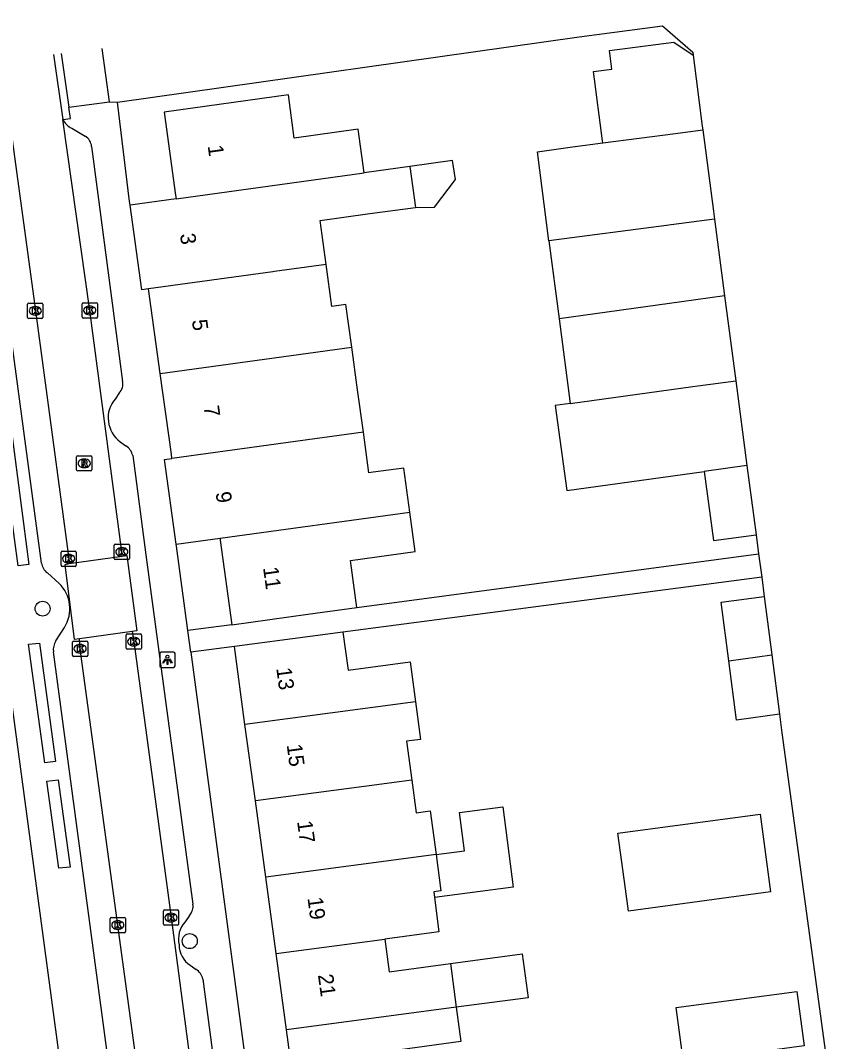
# Model space of a CAD drawing. Extents: x 163150 to 163546, y 380933 to 381635.
# Drawn here: x 163463.5 to 163516.2, y 381427.9 to 381494.7 of the extents above; entities that cross this region are included whole.
import ezdxf

# ---------------------------------------------------------------- set-up
doc = ezdxf.new("R2010")
doc.units = 0
for name, color, linetype in [('IMGEO_Boom', 7, 'Continuous'), ('IMGEO_Kolk', 7, 'Continuous'), ('IMGEO_Lichtpunt', 7, 'Continuous'), ('IMGEO_Pand', 7, 'Continuous'), ('IMGEO_Pand_nummerreeks', 7, 'Continuous'), ('IMGEO_Rijbaan_lokaal_open', 7, 'Continuous'), ('IMGEO_Rioolput', 7, 'Continuous'), ('IMGEO_Voetpad_open', 7, 'Continuous')]:
    doc.layers.add(name, color=color, linetype=linetype)

msp = doc.modelspace()

# ---------------------------------------------------------------- linework, layer by layer
at = {"layer": 'IMGEO_Boom'}
for centre in [(163464.918, 381456.255), (163474.547, 381434.509)]:
    msp.add_circle(centre, 0.489, dxfattribs=at)
at = {"layer": 'IMGEO_Kolk'}
for p, q in [((163464.018, 381476.237), (163464.87, 381476.237)), ((163467.502, 381475.337), (163467.502, 381476.189)), ((163467.577, 381476.263), (163468.429, 381476.263)), ((163468.503, 381476.189), (163468.503, 381475.337)), ((163463.943, 381475.311), (163463.943, 381476.163)), ((163464.431, 381476.017), (163464.456, 381476.017)), ((163464.944, 381476.163), (163464.944, 381475.311)), ((163467.99, 381476.043), (163468.015, 381476.043)), ((163464.87, 381475.237), (163464.018, 381475.237)), ((163464.454, 381475.457), (163464.429, 381475.457)), ((163468.429, 381475.263), (163467.577, 381475.263)), ((163468.013, 381475.483), (163467.988, 381475.483)), ((163469.602, 381459.547), (163469.602, 381460.399)), ((163469.677, 381460.473), (163470.529, 381460.473)), ((163470.09, 381460.253), (163470.115, 381460.253)), ((163470.603, 381460.399), (163470.603, 381459.547)), ((163466.125, 381459.098), (163466.125, 381459.95)), ((163466.2, 381460.024), (163467.052, 381460.024)), ((163466.613, 381459.804), (163466.638, 381459.804)), ((163467.126, 381459.95), (163467.126, 381459.098)), ((163470.113, 381459.693), (163470.088, 381459.693)), ((163467.052, 381459.024), (163466.2, 381459.024)), ((163466.636, 381459.244), (163466.611, 381459.244)), ((163470.529, 381459.473), (163469.677, 381459.473)), ((163470.379, 381453.675), (163470.379, 381454.527)), ((163470.454, 381454.601), (163471.306, 381454.601)), ((163470.867, 381454.381), (163470.892, 381454.381)), ((163471.38, 381454.527), (163471.38, 381453.675)), ((163466.873, 381453.206), (163466.873, 381454.058)), ((163466.948, 381454.132), (163467.8, 381454.132)), ((163467.361, 381453.912), (163467.386, 381453.912)), ((163467.874, 381454.058), (163467.874, 381453.206)), ((163471.306, 381453.601), (163470.454, 381453.601)), ((163470.89, 381453.821), (163470.865, 381453.821)), ((163467.8, 381453.132), (163466.948, 381453.132)), ((163467.384, 381453.352), (163467.359, 381453.352)), ((163472.818, 381435.622), (163472.818, 381436.474)), ((163472.893, 381436.548), (163473.745, 381436.548)), ((163473.306, 381436.328), (163473.331, 381436.328)), ((163473.819, 381436.474), (163473.819, 381435.622)), ((163469.338, 381435.133), (163469.338, 381435.985)), ((163469.413, 381436.059), (163470.265, 381436.059)), ((163469.826, 381435.839), (163469.851, 381435.839)), ((163470.339, 381435.985), (163470.339, 381435.133)), ((163473.745, 381435.548), (163472.893, 381435.548)), ((163473.329, 381435.768), (163473.304, 381435.768)), ((163470.265, 381435.059), (163469.413, 381435.059)), ((163469.849, 381435.279), (163469.824, 381435.279))]:
    msp.add_line(p, q, dxfattribs=at)
for points in [[(163464.018, 381476.237), (163464.87, 381476.237)], [(163467.502, 381475.337), (163467.502, 381476.189)], [(163467.577, 381476.263), (163468.429, 381476.263)], [(163468.503, 381476.189), (163468.503, 381475.337)], [(163463.943, 381475.311), (163463.943, 381476.163)], [(163464.264, 381475.937), (163464.387, 381475.937), (163464.387, 381475.786), (163464.517, 381475.937), (163464.681, 381475.937), (163464.535, 381475.786), (163464.688, 381475.537), (163464.536, 381475.537), (163464.451, 381475.701), (163464.387, 381475.634), (163464.387, 381475.537), (163464.264, 381475.537), (163464.264, 381475.937)], [(163464.944, 381476.163), (163464.944, 381475.311)], [(163467.823, 381475.963), (163467.946, 381475.963), (163467.946, 381475.812), (163468.076, 381475.963), (163468.24, 381475.963), (163468.094, 381475.812), (163468.247, 381475.563), (163468.095, 381475.563), (163468.01, 381475.727), (163467.946, 381475.66), (163467.946, 381475.563), (163467.823, 381475.563), (163467.823, 381475.963)], [(163464.87, 381475.237), (163464.018, 381475.237)], [(163468.429, 381475.263), (163467.577, 381475.263)], [(163469.602, 381459.547), (163469.602, 381460.399)], [(163469.677, 381460.473), (163470.529, 381460.473)], [(163469.923, 381460.173), (163470.046, 381460.173), (163470.046, 381460.022), (163470.176, 381460.173), (163470.34, 381460.173), (163470.194, 381460.022), (163470.347, 381459.773), (163470.195, 381459.773), (163470.11, 381459.937), (163470.046, 381459.87), (163470.046, 381459.773), (163469.923, 381459.773), (163469.923, 381460.173)], [(163470.603, 381460.399), (163470.603, 381459.547)], [(163466.125, 381459.098), (163466.125, 381459.95)], [(163466.2, 381460.024), (163467.052, 381460.024)], [(163466.446, 381459.724), (163466.569, 381459.724), (163466.569, 381459.573), (163466.699, 381459.724), (163466.863, 381459.724), (163466.717, 381459.573), (163466.87, 381459.324), (163466.718, 381459.324), (163466.633, 381459.488), (163466.569, 381459.421), (163466.569, 381459.324), (163466.446, 381459.324), (163466.446, 381459.724)], [(163467.126, 381459.95), (163467.126, 381459.098)], [(163467.052, 381459.024), (163466.2, 381459.024)], [(163470.529, 381459.473), (163469.677, 381459.473)], [(163470.379, 381453.675), (163470.379, 381454.527)], [(163470.454, 381454.601), (163471.306, 381454.601)], [(163470.7, 381454.301), (163470.823, 381454.301), (163470.823, 381454.15), (163470.953, 381454.301), (163471.117, 381454.301), (163470.971, 381454.15), (163471.124, 381453.901), (163470.972, 381453.901), (163470.887, 381454.065), (163470.823, 381453.998), (163470.823, 381453.901), (163470.7, 381453.901), (163470.7, 381454.301)], [(163471.38, 381454.527), (163471.38, 381453.675)], [(163466.873, 381453.206), (163466.873, 381454.058)], [(163466.948, 381454.132), (163467.8, 381454.132)], [(163467.194, 381453.832), (163467.317, 381453.832), (163467.317, 381453.681), (163467.447, 381453.832), (163467.611, 381453.832), (163467.465, 381453.681), (163467.618, 381453.432), (163467.466, 381453.432), (163467.381, 381453.596), (163467.317, 381453.529), (163467.317, 381453.432), (163467.194, 381453.432), (163467.194, 381453.832)], [(163467.874, 381454.058), (163467.874, 381453.206)], [(163471.306, 381453.601), (163470.454, 381453.601)], [(163467.8, 381453.132), (163466.948, 381453.132)], [(163472.818, 381435.622), (163472.818, 381436.474)], [(163472.893, 381436.548), (163473.745, 381436.548)], [(163473.139, 381436.248), (163473.262, 381436.248), (163473.262, 381436.097), (163473.392, 381436.248), (163473.556, 381436.248), (163473.41, 381436.097), (163473.563, 381435.848), (163473.411, 381435.848), (163473.326, 381436.012), (163473.262, 381435.945), (163473.262, 381435.848), (163473.139, 381435.848), (163473.139, 381436.248)], [(163473.819, 381436.474), (163473.819, 381435.622)], [(163469.338, 381435.133), (163469.338, 381435.985)], [(163469.413, 381436.059), (163470.265, 381436.059)], [(163469.659, 381435.759), (163469.782, 381435.759), (163469.782, 381435.608), (163469.912, 381435.759), (163470.076, 381435.759), (163469.93, 381435.608), (163470.083, 381435.359), (163469.931, 381435.359), (163469.846, 381435.523), (163469.782, 381435.456), (163469.782, 381435.359), (163469.659, 381435.359), (163469.659, 381435.759)], [(163470.339, 381435.985), (163470.339, 381435.133)], [(163473.745, 381435.548), (163472.893, 381435.548)], [(163470.265, 381435.059), (163469.413, 381435.059)]]:
    msp.add_lwpolyline(points, dxfattribs=at)
for centre, start, end in [((163464.02, 381476.161), 91.55205, 178.44795), ((163464.02, 381476.161), 91.55205, 178.44795), ((163464.868, 381476.161), 1.55205, 88.44795), ((163464.868, 381476.161), 1.55205, 88.44795), ((163467.579, 381476.187), 91.55205, 178.44795), ((163467.579, 381476.187), 91.55205, 178.44795), ((163468.427, 381476.187), 1.55205, 88.44795), ((163468.427, 381476.187), 1.55205, 88.44795), ((163464.02, 381475.313), 181.55205, 268.44795), ((163464.02, 381475.313), 181.55205, 268.44795), ((163464.868, 381475.313), 271.55205, 358.44795), ((163464.868, 381475.313), 271.55205, 358.44795), ((163467.579, 381475.339), 181.55205, 268.44795), ((163467.579, 381475.339), 181.55205, 268.44795), ((163468.427, 381475.339), 271.55205, 358.44795), ((163468.427, 381475.339), 271.55205, 358.44795), ((163469.679, 381460.397), 91.55205, 178.44795), ((163469.679, 381460.397), 91.55205, 178.44795), ((163470.527, 381460.397), 1.55205, 88.44795), ((163470.527, 381460.397), 1.55205, 88.44795), ((163466.202, 381459.948), 91.55205, 178.44795), ((163466.202, 381459.948), 91.55205, 178.44795), ((163467.05, 381459.948), 1.55205, 88.44795), ((163467.05, 381459.948), 1.55205, 88.44795), ((163469.679, 381459.549), 181.55205, 268.44795), ((163469.679, 381459.549), 181.55205, 268.44795), ((163470.527, 381459.549), 271.55205, 358.44795), ((163470.527, 381459.549), 271.55205, 358.44795), ((163466.202, 381459.1), 181.55205, 268.44795), ((163466.202, 381459.1), 181.55205, 268.44795), ((163467.05, 381459.1), 271.55205, 358.44795), ((163467.05, 381459.1), 271.55205, 358.44795), ((163470.456, 381454.525), 91.55205, 178.44795), ((163470.456, 381454.525), 91.55205, 178.44795), ((163471.304, 381454.525), 1.55205, 88.44795), ((163471.304, 381454.525), 1.55205, 88.44795), ((163466.95, 381454.056), 91.55205, 178.44795), ((163466.95, 381454.056), 91.55205, 178.44795), ((163467.798, 381454.056), 1.55205, 88.44795), ((163467.798, 381454.056), 1.55205, 88.44795), ((163470.456, 381453.677), 181.55205, 268.44795), ((163470.456, 381453.677), 181.55205, 268.44795), ((163471.304, 381453.677), 271.55205, 358.44795), ((163471.304, 381453.677), 271.55205, 358.44795), ((163466.95, 381453.208), 181.55205, 268.44795), ((163466.95, 381453.208), 181.55205, 268.44795), ((163467.798, 381453.208), 271.55205, 358.44795), ((163467.798, 381453.208), 271.55205, 358.44795), ((163472.895, 381436.472), 91.55205, 178.44795), ((163472.895, 381436.472), 91.55205, 178.44795), ((163473.743, 381436.472), 1.55205, 88.44795), ((163473.743, 381436.472), 1.55205, 88.44795), ((163469.415, 381435.983), 91.55205, 178.44795), ((163469.415, 381435.983), 91.55205, 178.44795), ((163470.263, 381435.983), 1.55205, 88.44795), ((163470.263, 381435.983), 1.55205, 88.44795), ((163472.895, 381435.624), 181.55205, 268.44795), ((163472.895, 381435.624), 181.55205, 268.44795), ((163473.743, 381435.624), 271.55205, 358.44795), ((163473.743, 381435.624), 271.55205, 358.44795), ((163469.415, 381435.135), 181.55205, 268.44795), ((163469.415, 381435.135), 181.55205, 268.44795), ((163470.263, 381435.135), 271.55205, 358.44795), ((163470.263, 381435.135), 271.55205, 358.44795)]:
    msp.add_arc(centre, 0.0765, start, end, dxfattribs=at)
for centre, major_axis, ratio, start_param, end_param in [((163464.43, 381475.737), (-0.387, 0.002), 0.722429, 4.712389, 7.853982), ((163464.455, 381475.737), (-0.39, 0.002), 0.717154, 1.570796, 4.712389), ((163467.989, 381475.763), (-0.387, 0.002), 0.722429, 4.712389, 7.853982), ((163468.014, 381475.763), (-0.39, 0.002), 0.717154, 1.570796, 4.712389), ((163470.089, 381459.973), (-0.387, 0.002), 0.722429, 4.712389, 7.853982), ((163470.114, 381459.973), (-0.39, 0.002), 0.717154, 1.570796, 4.712389), ((163466.612, 381459.524), (-0.387, 0.002), 0.722429, 4.712389, 7.853982), ((163466.637, 381459.524), (-0.39, 0.002), 0.717154, 1.570796, 4.712389), ((163470.866, 381454.101), (-0.387, 0.002), 0.722429, 4.712389, 7.853982), ((163470.891, 381454.101), (-0.39, 0.002), 0.717154, 1.570796, 4.712389), ((163467.36, 381453.632), (-0.387, 0.002), 0.722429, 4.712389, 7.853982), ((163467.385, 381453.632), (-0.39, 0.002), 0.717154, 1.570796, 4.712389), ((163473.305, 381436.048), (-0.387, 0.002), 0.722429, 4.712389, 7.853982), ((163473.33, 381436.048), (-0.39, 0.002), 0.717154, 1.570796, 4.712389), ((163469.825, 381435.559), (-0.387, 0.002), 0.722429, 4.712389, 7.853982), ((163469.85, 381435.559), (-0.39, 0.002), 0.717154, 1.570796, 4.712389)]:
    msp.add_ellipse(centre, major_axis=major_axis, ratio=ratio, start_param=start_param, end_param=end_param, dxfattribs=at)
at = {"layer": 'IMGEO_Lichtpunt'}
for p, q in [((163472.587, 381453.317), (163472.587, 381452.51)), ((163472.587, 381453.317), (163472.587, 381452.51)), ((163473.489, 381453.412), (163472.681, 381453.412)), ((163473.489, 381453.412), (163472.681, 381453.412)), ((163473.583, 381452.51), (163473.583, 381453.317)), ((163473.583, 381452.51), (163473.583, 381453.317)), ((163472.681, 381452.416), (163473.489, 381452.416)), ((163472.681, 381452.416), (163473.489, 381452.416))]:
    msp.add_line(p, q, dxfattribs=at)
for points in [[(163472.961, 381452.981), (163473, 381452.953), (163472.812, 381452.691), (163472.774, 381452.718), (163472.961, 381452.981)], [(163473.063, 381452.933), (163473.11, 381452.933), (163473.11, 381452.611), (163473.063, 381452.611), (163473.063, 381452.933)], [(163473.173, 381452.953), (163473.211, 381452.98), (163473.398, 381452.718), (163473.359, 381452.69), (163473.173, 381452.953)]]:
    msp.add_lwpolyline(points, dxfattribs=at)
msp.add_circle((163473.086, 381453.115), 0.0994, dxfattribs=at)
for centre, start, end in [((163472.681, 381453.317), 90, 180), ((163472.681, 381453.317), 90, 180), ((163473.489, 381453.317), 0, 90), ((163473.489, 381453.317), 0, 90), ((163472.681, 381452.51), 180, 270), ((163472.681, 381452.51), 180, 270), ((163473.489, 381452.51), 270, 0), ((163473.489, 381452.51), 270, 360)]:
    msp.add_arc(centre, 0.0946, start, end, dxfattribs=at)
at = {"layer": 'IMGEO_Pand'}
for points in [[(163501.553, 381486.72), (163501.536, 381486.856), (163500.958, 381491.393), (163502.155, 381491.545), (163501.999, 381492.767), (163506.195, 381493.302), (163507.466, 381492.452)], [(163507.466, 381492.452), (163508.057, 381487.814), (163508.088, 381487.571)], [(163485.958, 381484.769), (163485.565, 381487.618), (163481.38, 381487.041), (163480.992, 381489.857), (163472.865, 381488.737), (163473.614, 381483.3), (163473.645, 381483.072)], [(163501.553, 381486.72), (163506.307, 381487.339), (163508.088, 381487.571)], [(163508.088, 381487.571), (163508.787, 381482.264), (163508.857, 381481.729)], [(163498.034, 381480.321), (163497.277, 381486.137), (163499.583, 381486.464), (163501.553, 381486.72)], [(163489.298, 381482.506), (163490.541, 381482.519), (163491.914, 381484.317), (163491.726, 381485.565), (163488.93, 381485.179)], [(163488.93, 381485.179), (163485.958, 381484.769)], [(163488.93, 381485.179), (163489.298, 381482.506)], [(163473.645, 381483.072), (163485.958, 381484.769)], [(163473.645, 381483.072), (163470.638, 381482.658)], [(163471.852, 381477.175), (163471.402, 381477.113), (163470.638, 381482.658)], [(163483.46, 381478.774), (163483.064, 381481.646), (163486.326, 381482.096), (163489.298, 381482.506)], [(163508.857, 381481.729), (163506.02, 381481.36), (163505.713, 381481.32), (163498.034, 381480.321)], [(163508.857, 381481.729), (163509.517, 381476.715)], [(163498.034, 381480.321), (163498.697, 381475.222)], [(163483.46, 381478.774), (163480.085, 381478.309), (163479.967, 381478.293), (163471.852, 381477.175)], [(163485.135, 381473.355), (163484.751, 381476.14), (163483.84, 381476.014), (163483.46, 381478.774)], [(163472.616, 381471.63), (163471.852, 381477.175)], [(163509.517, 381476.715), (163506.697, 381476.326), (163498.697, 381475.222)], [(163509.517, 381476.715), (163510.248, 381471.168)], [(163498.697, 381475.222), (163499.418, 381469.674)], [(163472.616, 381471.63), (163485.135, 381473.355)], [(163485.898, 381467.811), (163485.518, 381470.575), (163485.135, 381473.355)], [(163473.38, 381466.084), (163473.342, 381466.363), (163472.616, 381471.63)], [(163499.418, 381469.674), (163507.443, 381470.781), (163507.769, 381470.826), (163510.248, 381471.168)], [(163510.248, 381471.168), (163510.979, 381465.616)], [(163499.418, 381469.674), (163498.44, 381469.539), (163499.205, 381463.995), (163508.189, 381465.232)], [(163485.898, 381467.811), (163481.605, 381467.219), (163481.449, 381467.197), (163473.38, 381466.084)], [(163488.931, 381462.578), (163488.535, 381465.452), (163486.528, 381465.176), (163486.379, 381465.155), (163486.265, 381465.139), (163485.898, 381467.811)], [(163473.663, 381460.474), (163472.899, 381466.018), (163473.38, 381466.084)], [(163510.979, 381465.616), (163508.189, 381465.232)], [(163510.979, 381465.616), (163511.576, 381461.078)], [(163508.189, 381465.232), (163508.798, 381460.705), (163511.576, 381461.078)], [(163476.524, 381460.868), (163488.931, 381462.578)], [(163485.474, 381456.328), (163485.051, 381459.401), (163489.288, 381459.984), (163488.931, 381462.578)], [(163473.663, 381460.474), (163476.524, 381460.868)], [(163476.524, 381460.868), (163476.541, 381460.744), (163477.305, 381455.203)], [(163509.795, 381452.854), (163509.302, 381456.679), (163512.116, 381457.057)], [(163512.116, 381457.057), (163512.61, 381453.226)], [(163477.305, 381455.203), (163482.259, 381455.885), (163485.474, 381456.328)], [(163484.563, 381454.728), (163482.419, 381454.445), (163477.461, 381453.791)], [(163484.563, 381454.728), (163484.898, 381452.237), (163488.952, 381452.782), (163489.305, 381450.151)], [(163478.155, 381448.68), (163477.461, 381453.791)], [(163509.795, 381452.854), (163512.61, 381453.226)], [(163513.109, 381449.351), (163510.295, 381448.973), (163509.795, 381452.854)], [(163512.61, 381453.226), (163513.109, 381449.351)], [(163489.305, 381450.151), (163478.155, 381448.68)], [(163489.305, 381450.151), (163489.634, 381447.702), (163488.724, 381447.58), (163489.065, 381445.039)], [(163478.833, 381443.688), (163478.155, 381448.68)], [(163489.065, 381445.039), (163485.945, 381444.627), (163478.833, 381443.688)], [(163489.065, 381445.039), (163489.351, 381442.91), (163490.271, 381443.034), (163490.656, 381440.168)], [(163479.511, 381438.697), (163478.833, 381443.688)], [(163490.656, 381440.168), (163492.51, 381440.413), (163492.18, 381442.914), (163495.008, 381443.287), (163495.701, 381438.038), (163490.548, 381437.358)], [(163502.55, 381441.568), (163511.842, 381442.818), (163512.527, 381437.726), (163503.236, 381436.476), (163503.04, 381437.932), (163502.55, 381441.568)], [(163490.656, 381440.168), (163479.511, 381438.697)], [(163490.656, 381440.168), (163490.974, 381437.802), (163490.498, 381437.738), (163490.548, 381437.358)], [(163480.189, 381433.706), (163479.511, 381438.697)], [(163490.548, 381437.358), (163490.844, 381435.111), (163487.295, 381434.643)], [(163480.189, 381433.706), (163487.295, 381434.643)], [(163487.295, 381434.643), (163487.582, 381432.509), (163491.589, 381433.048)], [(163480.867, 381428.714), (163480.189, 381433.706)], [(163491.589, 381433.048), (163496.292, 381433.681), (163496.679, 381430.801), (163491.974, 381430.18)], [(163491.589, 381433.048), (163491.974, 381430.18)], [(163506.833, 381426.603), (163506.355, 381430.159), (163514.248, 381431.22), (163514.726, 381427.665), (163506.833, 381426.603)], [(163491.974, 381430.18), (163480.867, 381428.714)], [(163491.974, 381430.18), (163492.276, 381427.934), (163488.3, 381427.4), (163488.668, 381424.662)], [(163481.545, 381423.722), (163480.867, 381428.714)]]:
    msp.add_lwpolyline(points, dxfattribs=at)
at = {"layer": 'IMGEO_Rijbaan_lokaal_open'}
for points in [[(163461.275, 381499.196), (163461.659, 381496.063), (163464.446, 381475.737), (163466.627, 381459.524), (163466.653, 381459.2)], [(163469.81, 381489.382), (163500, 381493.649), (163505.46, 381494.382), (163507.439, 381492.657), (163507.466, 381492.452)], [(163469.29, 381489.404), (163468.816, 381492.902)], [(163465.644, 381492.505), (163466.248, 381488.254)], [(163469.29, 381489.404), (163469.81, 381489.382)], [(163470.129, 381459.696), (163470.102, 381459.972), (163468.002, 381475.763), (163466.248, 381488.254)], [(163511.576, 381461.078), (163511.74, 381459.835)], [(163466.653, 381459.2), (163470.129, 381459.696)], [(163470.129, 381459.696), (163470.428, 381459.725), (163471.078, 381454.8), (163470.778, 381454.762)], [(163511.74, 381459.835), (163511.953, 381458.324)], [(163467.333, 381454.278), (163467.014, 381454.229), (163466.392, 381459.15), (163466.653, 381459.2)], [(163511.953, 381458.324), (163512.116, 381457.057)], [(163470.778, 381454.762), (163467.333, 381454.278)], [(163474.95, 381397.812), (163472.424, 381416.369), (163471.932, 381420.183), (163469.84, 381435.559), (163467.375, 381453.632), (163467.333, 381454.278)], [(163470.778, 381454.762), (163470.878, 381454.101), (163473.318, 381436.048), (163475.908, 381416.544), (163478.167, 381399.667), (163478.336, 381398.227)], [(163513.109, 381449.351), (163513.265, 381448.139), (163516.19, 381426.731)]]:
    msp.add_lwpolyline(points, dxfattribs=at)
at = {"layer": 'IMGEO_Rioolput'}
for p, q in [((163467.143, 381465.336), (163467.143, 381466.188)), ((163467.218, 381466.262), (163468.07, 381466.262)), ((163468.144, 381466.188), (163468.144, 381465.336)), ((163467.631, 381466.042), (163467.656, 381466.042)), ((163468.07, 381465.262), (163467.218, 381465.262)), ((163467.654, 381465.482), (163467.629, 381465.482))]:
    msp.add_line(p, q, dxfattribs=at)
for points in [[(163467.143, 381465.336), (163467.143, 381466.188)], [(163467.218, 381466.262), (163468.07, 381466.262)], [(163468.144, 381466.188), (163468.144, 381465.336)], [(163467.732, 381465.96), (163467.48, 381465.962), (163467.48, 381465.562)], [(163467.48, 381465.562), (163467.604, 381465.562), (163467.604, 381465.724), (163467.615, 381465.724)], [(163467.658, 381465.881), (163467.604, 381465.881), (163467.604, 381465.8)], [(163467.604, 381465.8), (163467.656, 381465.8)], [(163467.662, 381465.695), (163467.733, 381465.562), (163467.873, 381465.562), (163467.808, 381465.688)], [(163468.07, 381465.262), (163467.218, 381465.262)]]:
    msp.add_lwpolyline(points, dxfattribs=at)
for centre, radius, start, end in [((163467.22, 381466.186), 0.0765, 91.55205, 178.44795), ((163467.22, 381466.186), 0.0765, 91.55205, 178.44795), ((163468.068, 381466.186), 0.0765, 1.55205, 88.44795), ((163468.068, 381466.186), 0.0765, 1.55205, 88.44795), ((163467.614, 381465.671), 0.0533, 26.02933, 88.69889), ((163467.64, 381465.989), 0.19, 274.7715, 282.96867), ((163467.664, 381465.785), 0.0964, 77.00612, 93.18647), ((163467.678, 381465.842), 0.0378, 276.66336, 79.67722), ((163467.731, 381465.85), 0.109, 350.36119, 89.41601), ((163467.729, 381465.85), 0.112, 277.58423, 350.98172), ((163467.713, 381465.635), 0.108, 29.51342, 73.79051), ((163467.22, 381465.338), 0.0765, 181.55205, 268.44795), ((163467.22, 381465.338), 0.0765, 181.55205, 268.44795), ((163468.068, 381465.338), 0.0765, 271.55205, 358.44795), ((163468.068, 381465.338), 0.0765, 271.55205, 358.44795)]:
    msp.add_arc(centre, radius, start, end, dxfattribs=at)
for centre, major_axis, ratio, start_param, end_param in [((163467.63, 381465.762), (-0.387, 0.002), 0.722429, 4.712389, 7.853982), ((163467.655, 381465.762), (-0.39, 0.002), 0.717154, 1.570796, 4.712389)]:
    msp.add_ellipse(centre, major_axis=major_axis, ratio=ratio, start_param=start_param, end_param=end_param, dxfattribs=at)
at = {"layer": 'IMGEO_Voetpad_open'}
for points in [[(163464.856, 381459.241), (163459.833, 381496.556)], [(163466.14, 381492.567), (163466.639, 381489.058)], [(163466.248, 381488.254), (163466.743, 381488.324), (163466.639, 381489.058)], [(163466.639, 381489.058), (163469.29, 381489.404)], [(163470.638, 381482.658), (163470.607, 381482.885), (163469.81, 381489.382)], [(163466.824, 381487.677), (163467.712, 381487.166)], [(163468.129, 381486.483), (163470.153, 381471.124)], [(163462.392, 381471.694), (163464.024, 381459.151), (163463.33, 381459.06), (163461.622, 381471.581), (163462.392, 381471.694)], [(163469.936, 381470.363), (163469.687, 381469.971)], [(163469.998, 381467.168), (163470.374, 381466.899)], [(163470.815, 381466.271), (163471.669, 381459.767), (163474.754, 381436.925)], [(163474.419, 381454.817), (163473.68, 381460.35), (163473.663, 381460.474)], [(163485.474, 381456.328), (163508.965, 381459.462), (163511.74, 381459.835)], [(163465.996, 381457.908), (163465.233, 381458.589)], [(163511.953, 381458.324), (163509.139, 381457.946), (163484.563, 381454.728)], [(163465.791, 381454.157), (163466.35, 381455.025)], [(163477.305, 381455.203), (163474.419, 381454.817)], [(163474.607, 381453.41), (163474.419, 381454.817)], [(163464.715, 381454.006), (163465.762, 381446.256), (163465.072, 381446.175), (163463.998, 381453.925), (163464.715, 381454.006)], [(163477.461, 381453.791), (163474.607, 381453.41)], [(163469.497, 381424.637), (163465.623, 381453.431)], [(163474.607, 381453.41), (163484.837, 381376.861)], [(163462.651, 381451.92), (163472.061, 381381.768)], [(163465.938, 381445.059), (163466.718, 381439.357), (163465.992, 381439.274), (163465.204, 381444.972), (163465.938, 381445.059)], [(163474.524, 381436.185), (163474.236, 381435.773)], [(163474.578, 381432.929), (163474.955, 381432.659)], [(163475.395, 381432.031), (163476.816, 381421.298), (163479.901, 381398.456)]]:
    msp.add_lwpolyline(points, dxfattribs=at)
for centre, radius, start, end in [((163467.365, 381488.793), 1.24, 205.75171, 244.1489), ((163467.175, 381486.369), 0.961, 6.7906, 56.02101), ((163469.3, 381470.956), 0.869, 317.01102, 11.15786), ((163470.924, 381468.786), 1.714, 136.23086, 189.22205), ((163471.081, 381468.674), 1.855, 185.04862, 234.28481), ((163469.846, 381466.06), 0.991, 12.30979, 57.84552), ((163465.864, 381459.389), 1.019, 188.35193, 231.72286), ((163464.409, 381456.25), 2.295, 327.74721, 46.25326), ((163466.757, 381453.551), 1.14, 147.90042, 186.04119), ((163473.834, 381436.805), 0.928, 318.05226, 7.41613), ((163475.533, 381434.63), 1.728, 138.61843, 192.27579), ((163475.486, 381434.298), 1.643, 181.2095, 236.43187), ((163474.423, 381431.818), 0.995, 12.34957, 57.68344)]:
    msp.add_arc(centre, radius, start, end, dxfattribs=at)

# ---------------------------------------------------------------- texts
at = {"layer": 'IMGEO_Pand_nummerreeks'}
for s, rotation, p in [('1', 277.84358, (163475.714, 381486.522)), ('3', 277.84358, (163473.904, 381480.748)), ('5', 277.84358, (163474.68, 381475.115)), ('7', 277.84358, (163475.456, 381469.482)), ('9', 277.84358, (163476.232, 381463.849)), ('11', 277.84931, (163479.335, 381458.933)), ('13', 277.7353, (163480.2, 381452.354)), ('15', 277.7353, (163480.88, 381447.345)), ('17', 277.7353, (163481.561, 381442.336)), ('19', 277.73472, (163482.24, 381437.328)), ('21', 277.7353, (163482.924, 381432.298))]:
    msp.add_text(s, height=1, rotation=rotation, dxfattribs=at).set_placement(p)

doc.saveas('drawing.dxf')
